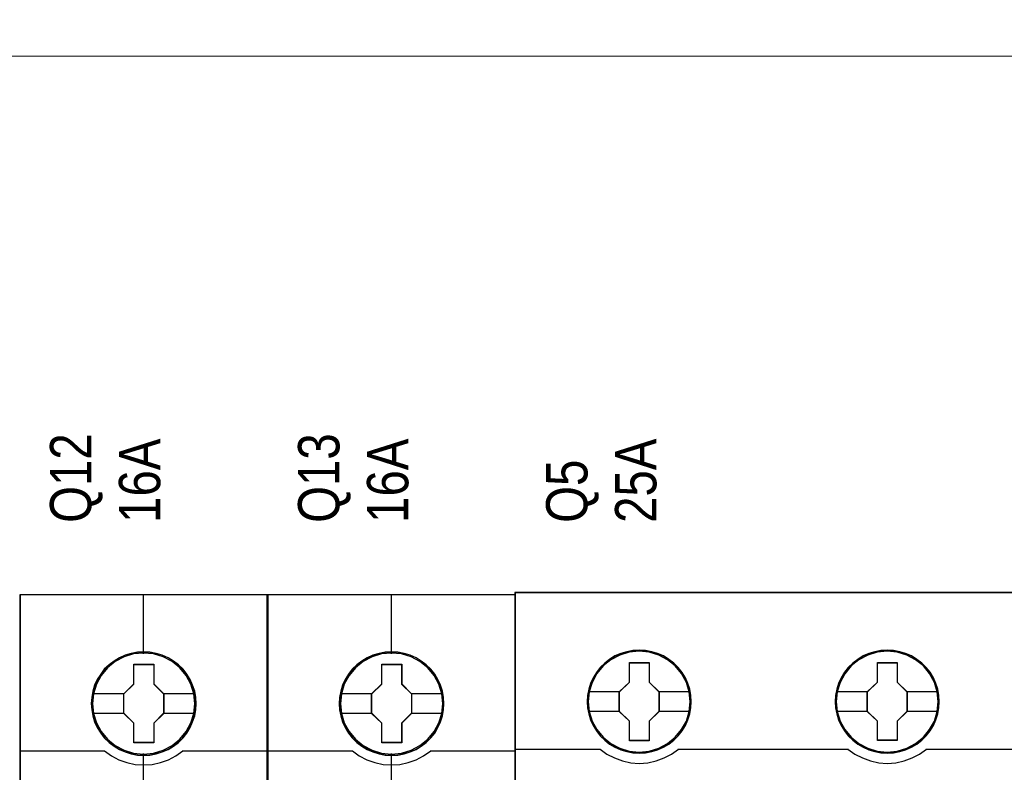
# Model space of a CAD drawing. Header units: millimetres. Extents: x -1290 to 1795, y -4192 to -1311.
# Tile 924 of 1056: x 1472 to 1486, y -2250 to -2239. Entities that reach past the tile are written whole.
import ezdxf

# ---------------------------------------------------------------- set-up
doc = ezdxf.new("R2010")
doc.units = ezdxf.units.MM
doc.layers.add('45', color=7, linetype='Continuous')
doc.layers.add('Aparatura', color=7, linetype='Continuous', lineweight=13)
doc.styles.get("Standard").update_dxf_attribs({"font": 'ARIALN.TTF', "width": 0.8})

# ---------------------------------------------------------------- blocks, each defined once
blk = doc.blocks.new('*U284')
at = {"layer": '45', "color": 7}
for points in [[(279.534515, -383.712671), (261.561536, -383.712671), (261.561536, -465.443183), (279.534515, -465.443183), (279.534515, -383.712671)], [(274.351551, -391.614663), (274.329243, -391.163266), (274.256742, -390.711869), (274.100586, -390.276986), (273.916544, -389.858618), (273.682309, -389.467775), (273.403459, -389.12097), (273.068838, -388.801689), (272.700754, -388.520942), (272.332671, -388.278729), (271.897664, -388.091564), (271.462657, -387.964953), (271.005341, -387.876876), (270.553603, -387.854856), (270.096287, -387.876876), (269.650126, -387.964953), (269.198388, -388.091564), (268.785688, -388.278729), (268.395297, -388.520942), (268.032791, -388.801689), (267.692593, -389.12097), (267.430473, -389.467775), (267.185085, -389.858618), (266.984312, -390.276986), (266.867195, -390.711869), (266.777962, -391.163266), (266.7445, -391.614663), (266.777962, -392.060555), (266.867195, -392.500942), (266.984312, -392.935825), (267.185085, -393.348688), (267.430473, -393.745036), (267.692593, -394.102851), (268.032791, -394.422132), (268.395297, -394.702878), (268.785688, -394.934082), (269.198388, -395.121246), (269.650126, -395.253363), (270.096287, -395.346945), (270.553603, -395.368964), (271.005341, -395.346945), (271.462657, -395.253363), (271.897664, -395.121246), (272.332671, -394.934082), (272.700754, -394.702878), (273.068838, -394.422132), (273.403459, -394.102851), (273.682309, -393.745036), (273.916544, -393.348688), (274.100586, -392.935825), (274.256742, -392.500942), (274.329243, -392.060555), (274.351551, -391.614663)], [(274.351551, -391.614663), (274.329243, -391.163266), (274.256742, -390.711869), (274.100586, -390.276986), (273.916544, -389.858618), (273.682309, -389.467775), (273.403459, -389.12097), (273.068838, -388.801689), (272.700754, -388.520942), (272.332671, -388.278729), (271.897664, -388.091564), (271.462657, -387.964953), (271.005341, -387.876876), (270.553603, -387.854856), (270.096287, -387.876876), (269.650126, -387.964953), (269.198388, -388.091564), (268.785688, -388.278729), (268.395297, -388.520942), (268.032791, -388.801689), (267.692593, -389.12097), (267.430473, -389.467775), (267.185085, -389.858618), (266.984312, -390.276986), (266.867195, -390.711869), (266.777962, -391.163266), (266.7445, -391.614663), (266.777962, -392.060555), (266.867195, -392.500942), (266.984312, -392.935825), (267.185085, -393.348688), (267.430473, -393.745036), (267.692593, -394.102851), (268.032791, -394.422132), (268.395297, -394.702878), (268.785688, -394.934082), (269.198388, -395.121246), (269.650126, -395.253363), (270.096287, -395.346945), (270.553603, -395.368964), (271.005341, -395.346945), (271.462657, -395.253363), (271.897664, -395.121246), (272.332671, -394.934082), (272.700754, -394.702878), (273.068838, -394.422132), (273.403459, -394.102851), (273.682309, -393.745036), (273.916544, -393.348688), (274.100586, -392.935825), (274.256742, -392.500942), (274.329243, -392.060555), (274.351551, -391.614663)], [(269.833685, -388.757986), (271.284609, -388.757986), (271.284609, -390.185941), (272.004448, -390.891648), (272.004448, -392.319604), (271.284609, -393.036338), (271.284609, -394.453267), (269.833685, -394.453267), (269.833685, -393.036338), (269.096975, -392.319604), (269.096975, -390.891648), (269.833685, -390.185941), (269.833685, -388.757986)], [(269.833685, -388.757986), (271.284609, -388.757986), (271.284609, -388.757986), (271.284609, -390.185941), (271.284609, -390.185941), (272.004448, -390.891648), (272.004448, -390.891648), (272.004448, -392.319604), (272.004448, -392.319604), (271.284609, -393.036338), (271.284609, -393.036338), (271.284609, -394.453267), (271.284609, -394.453267), (269.833685, -394.453267), (269.833685, -394.453267), (269.833685, -393.036338), (269.833685, -393.036338), (269.096975, -392.319604), (269.096975, -392.319604), (269.096975, -390.891648), (269.096975, -390.891648), (269.833685, -390.185941), (269.833685, -390.185941), (269.833685, -388.757986), (269.833685, -388.757986)], [(269.842061, -388.77594), (271.274224, -388.77594), (271.274224, -390.194892), (271.984754, -390.89615), (271.984754, -392.315102), (271.274224, -393.027317), (271.274224, -394.435312), (269.842061, -394.435312), (269.842061, -393.027317), (269.114878, -392.315102), (269.114878, -390.89615), (269.842061, -390.194892), (269.842061, -388.77594)]]:
    blk.add_lwpolyline(points, close=True, dxfattribs=at)
at = {"layer": '45', "color": 139}
for points in [[(279.534515, -383.712671), (261.561536, -383.712671), (261.561536, -465.443183), (279.534515, -465.443183), (279.534515, -383.712671)], [(274.333648, -391.61465), (274.311445, -391.16541), (274.239285, -390.71617), (274.083864, -390.283366), (273.900689, -389.866997), (273.667556, -389.478021), (273.390018, -389.132874), (273.056972, -388.815119), (272.690622, -388.535714), (272.324271, -388.294658), (271.891311, -388.108388), (271.458351, -387.982382), (271.003189, -387.894725), (270.553577, -387.872811), (270.098414, -387.894725), (269.654352, -387.982382), (269.20474, -388.108388), (268.793984, -388.294658), (268.40543, -388.535714), (268.04463, -388.815119), (267.706034, -389.132874), (267.445148, -389.478021), (267.200914, -389.866997), (267.001086, -390.283366), (266.88452, -390.71617), (266.795708, -391.16541), (266.762403, -391.61465), (266.795708, -392.058411), (266.88452, -392.496693), (267.001086, -392.929498), (267.200914, -393.340388), (267.445148, -393.734842), (267.706034, -394.090947), (268.04463, -394.408702), (268.40543, -394.688107), (268.793984, -394.918205), (269.20474, -395.104475), (269.654352, -395.23596), (270.098414, -395.329095), (270.553577, -395.351009), (271.003189, -395.329095), (271.458351, -395.23596), (271.891311, -395.104475), (272.324271, -394.918205), (272.690622, -394.688107), (273.056972, -394.408702), (273.390018, -394.090947), (273.667556, -393.734842), (273.900689, -393.340388), (274.083864, -392.929498), (274.239285, -392.496693), (274.311445, -392.058411), (274.333648, -391.61465)], [(274.262036, -391.613706), (274.183945, -390.892364), (273.977561, -390.209567), (273.637307, -389.576328), (273.16876, -389.020179), (272.610967, -388.563146), (271.969504, -388.227254), (271.272262, -388.012503), (270.547131, -387.946426), (269.821999, -388.012503), (269.124757, -388.227254), (268.488872, -388.563146), (267.925501, -389.020179), (267.456954, -389.576328), (267.1167, -390.209567), (266.910317, -390.892364), (266.832226, -391.613706), (266.910317, -392.329541), (267.1167, -393.017844), (267.456954, -393.645577), (267.925501, -394.201726), (268.488872, -394.653253), (269.124757, -394.994651), (269.821999, -395.203895), (270.547131, -395.280985), (271.272262, -395.203895), (271.969504, -394.994651), (272.610967, -394.653253), (273.16876, -394.201726), (273.637307, -393.645577), (273.977561, -393.017844), (274.183945, -392.329541), (274.262036, -391.613706)], [(274.256665, -391.608259), (274.184147, -390.892412), (273.977752, -390.209604), (273.631901, -389.570848), (273.174485, -389.01469), (272.611082, -388.563156), (271.964005, -388.221752), (271.266724, -388.012504), (270.541552, -387.946426), (269.821959, -388.012504), (269.130256, -388.221752), (268.483179, -388.563156), (267.919776, -389.01469), (267.46236, -389.570848), (267.116509, -390.209604), (266.904536, -390.892412), (266.837597, -391.608259), (266.904536, -392.324106), (267.116509, -393.012421), (267.46236, -393.640164), (267.919776, -394.201828), (268.483179, -394.653363), (269.130256, -394.98926), (269.821959, -395.204014), (270.541552, -395.275599), (271.266724, -395.204014), (271.964005, -394.98926), (272.611082, -394.653363), (273.174485, -394.201828), (273.631901, -393.640164), (273.977752, -393.012421), (274.184147, -392.324106), (274.256665, -391.608259)]]:
    blk.add_lwpolyline(points, close=True, dxfattribs=at)
at = {"layer": '45', "color": 59}
blk.add_lwpolyline([(279.514822, -383.730625), (261.57944, -383.730625), (261.57944, -465.425228), (279.514822, -465.425228), (279.514822, -383.730625)], close=True, dxfattribs=at)
at = {"layer": '45', "color": 139}
for points in [[(270.522066, -383.712671), (270.522066, -387.991313)], [(261.561536, -395.035004), (267.741706, -395.035004)], [(267.704109, -395.035004), (268.206963, -395.393203), (268.754515, -395.683174), (269.330003, -395.882174), (269.939014, -396.018631), (270.542439, -396.058431), (271.157037, -396.018631), (271.766049, -395.882174), (272.341537, -395.683174), (272.877914, -395.393203), (273.391942, -395.035004)], [(273.352555, -395.035004), (279.534515, -395.035004)], [(270.522066, -395.232507), (270.522066, -402.455747)]]:
    blk.add_lwpolyline(points, dxfattribs=at)
at = {"layer": '45', "color": 7}
for points in [[(266.816113, -390.876659), (269.134572, -390.876659)], [(271.965061, -390.876659), (274.279939, -390.876659)], [(266.816113, -392.296888), (269.134572, -392.296888)], [(271.965061, -392.296888), (274.279939, -392.296888)]]:
    blk.add_lwpolyline(points, dxfattribs=at)
blk = doc.blocks.new('*U285')
at = {"layer": '45', "color": 7}
for points in [[(297.520026, -383.712671), (279.547047, -383.712671), (279.547047, -465.443183), (297.520026, -465.443183), (297.520026, -383.712671)], [(292.337062, -391.614663), (292.314754, -391.163266), (292.242253, -390.711869), (292.086097, -390.276986), (291.902055, -389.858618), (291.66782, -389.467775), (291.38897, -389.12097), (291.054349, -388.801689), (290.686265, -388.520942), (290.318182, -388.278729), (289.883175, -388.091564), (289.448168, -387.964953), (288.990852, -387.876876), (288.539114, -387.854856), (288.081799, -387.876876), (287.635637, -387.964953), (287.183899, -388.091564), (286.7712, -388.278729), (286.380808, -388.520942), (286.018302, -388.801689), (285.678104, -389.12097), (285.415984, -389.467775), (285.170596, -389.858618), (284.969823, -390.276986), (284.852706, -390.711869), (284.763473, -391.163266), (284.730011, -391.614663), (284.763473, -392.060555), (284.852706, -392.500942), (284.969823, -392.935825), (285.170596, -393.348688), (285.415984, -393.745036), (285.678104, -394.102851), (286.018302, -394.422132), (286.380808, -394.702878), (286.7712, -394.934082), (287.183899, -395.121246), (287.635637, -395.253363), (288.081799, -395.346945), (288.539114, -395.368964), (288.990852, -395.346945), (289.448168, -395.253363), (289.883175, -395.121246), (290.318182, -394.934082), (290.686265, -394.702878), (291.054349, -394.422132), (291.38897, -394.102851), (291.66782, -393.745036), (291.902055, -393.348688), (292.086097, -392.935825), (292.242253, -392.500942), (292.314754, -392.060555), (292.337062, -391.614663)], [(292.337062, -391.614663), (292.314754, -391.163266), (292.242253, -390.711869), (292.086097, -390.276986), (291.902055, -389.858618), (291.66782, -389.467775), (291.38897, -389.12097), (291.054349, -388.801689), (290.686265, -388.520942), (290.318182, -388.278729), (289.883175, -388.091564), (289.448168, -387.964953), (288.990852, -387.876876), (288.539114, -387.854856), (288.081799, -387.876876), (287.635637, -387.964953), (287.183899, -388.091564), (286.7712, -388.278729), (286.380808, -388.520942), (286.018302, -388.801689), (285.678104, -389.12097), (285.415984, -389.467775), (285.170596, -389.858618), (284.969823, -390.276986), (284.852706, -390.711869), (284.763473, -391.163266), (284.730011, -391.614663), (284.763473, -392.060555), (284.852706, -392.500942), (284.969823, -392.935825), (285.170596, -393.348688), (285.415984, -393.745036), (285.678104, -394.102851), (286.018302, -394.422132), (286.380808, -394.702878), (286.7712, -394.934082), (287.183899, -395.121246), (287.635637, -395.253363), (288.081799, -395.346945), (288.539114, -395.368964), (288.990852, -395.346945), (289.448168, -395.253363), (289.883175, -395.121246), (290.318182, -394.934082), (290.686265, -394.702878), (291.054349, -394.422132), (291.38897, -394.102851), (291.66782, -393.745036), (291.902055, -393.348688), (292.086097, -392.935825), (292.242253, -392.500942), (292.314754, -392.060555), (292.337062, -391.614663)], [(287.819196, -388.757986), (289.27012, -388.757986), (289.27012, -390.185941), (289.989959, -390.891648), (289.989959, -392.319604), (289.27012, -393.036338), (289.27012, -394.453267), (287.819196, -394.453267), (287.819196, -393.036338), (287.082486, -392.319604), (287.082486, -390.891648), (287.819196, -390.185941), (287.819196, -388.757986)], [(287.819196, -388.757986), (289.27012, -388.757986), (289.27012, -388.757986), (289.27012, -390.185941), (289.27012, -390.185941), (289.989959, -390.891648), (289.989959, -390.891648), (289.989959, -392.319604), (289.989959, -392.319604), (289.27012, -393.036338), (289.27012, -393.036338), (289.27012, -394.453267), (289.27012, -394.453267), (287.819196, -394.453267), (287.819196, -394.453267), (287.819196, -393.036338), (287.819196, -393.036338), (287.082486, -392.319604), (287.082486, -392.319604), (287.082486, -390.891648), (287.082486, -390.891648), (287.819196, -390.185941), (287.819196, -390.185941), (287.819196, -388.757986), (287.819196, -388.757986)], [(287.829363, -388.77594), (289.261525, -388.77594), (289.261525, -390.194892), (289.972056, -390.89615), (289.972056, -392.315102), (289.261525, -393.027317), (289.261525, -394.435312), (287.829363, -394.435312), (287.829363, -393.027317), (287.10218, -392.315102), (287.10218, -390.89615), (287.829363, -390.194892), (287.829363, -388.77594)]]:
    blk.add_lwpolyline(points, close=True, dxfattribs=at)
at = {"layer": '45', "color": 139}
for points in [[(297.520026, -383.712671), (279.547047, -383.712671), (279.547047, -465.443183), (297.520026, -465.443183), (297.520026, -383.712671)], [(292.319159, -391.61465), (292.296956, -391.16541), (292.224796, -390.71617), (292.069375, -390.283366), (291.8862, -389.866997), (291.653067, -389.478021), (291.375529, -389.132874), (291.042483, -388.815119), (290.676133, -388.535714), (290.309782, -388.294658), (289.876822, -388.108388), (289.443863, -387.982382), (288.9887, -387.894725), (288.539088, -387.872811), (288.083925, -387.894725), (287.639864, -387.982382), (287.190251, -388.108388), (286.779495, -388.294658), (286.390941, -388.535714), (286.030141, -388.815119), (285.691545, -389.132874), (285.430659, -389.478021), (285.186425, -389.866997), (284.986597, -390.283366), (284.870031, -390.71617), (284.781219, -391.16541), (284.747914, -391.61465), (284.781219, -392.058411), (284.870031, -392.496693), (284.986597, -392.929498), (285.186425, -393.340388), (285.430659, -393.734842), (285.691545, -394.090947), (286.030141, -394.408702), (286.390941, -394.688107), (286.779495, -394.918205), (287.190251, -395.104475), (287.639864, -395.23596), (288.083925, -395.329095), (288.539088, -395.351009), (288.9887, -395.329095), (289.443863, -395.23596), (289.876822, -395.104475), (290.309782, -394.918205), (290.676133, -394.688107), (291.042483, -394.408702), (291.375529, -394.090947), (291.653067, -393.734842), (291.8862, -393.340388), (292.069375, -392.929498), (292.224796, -392.496693), (292.296956, -392.058411), (292.319159, -391.61465)], [(292.249337, -391.613706), (292.171246, -390.892364), (291.964862, -390.209567), (291.624608, -389.576328), (291.156062, -389.020179), (290.598268, -388.563146), (289.956806, -388.227254), (289.259564, -388.012503), (288.534432, -387.946426), (287.8093, -388.012503), (287.112059, -388.227254), (286.476174, -388.563146), (285.912802, -389.020179), (285.444256, -389.576328), (285.104002, -390.209567), (284.897618, -390.892364), (284.819527, -391.613706), (284.897618, -392.329541), (285.104002, -393.017844), (285.444256, -393.645577), (285.912802, -394.201726), (286.476174, -394.653253), (287.112059, -394.994651), (287.8093, -395.203895), (288.534432, -395.280985), (289.259564, -395.203895), (289.956806, -394.994651), (290.598268, -394.653253), (291.156062, -394.201726), (291.624608, -393.645577), (291.964862, -393.017844), (292.171246, -392.329541), (292.249337, -391.613706)], [(292.243966, -391.608259), (292.171449, -390.892412), (291.965054, -390.209604), (291.619202, -389.570848), (291.161786, -389.01469), (290.598383, -388.563156), (289.951307, -388.221752), (289.254026, -388.012504), (288.528854, -387.946426), (287.80926, -388.012504), (287.117557, -388.221752), (286.470481, -388.563156), (285.907078, -389.01469), (285.449662, -389.570848), (285.10381, -390.209604), (284.891837, -390.892412), (284.824898, -391.608259), (284.891837, -392.324106), (285.10381, -393.012421), (285.449662, -393.640164), (285.907078, -394.201828), (286.470481, -394.653363), (287.117557, -394.98926), (287.80926, -395.204014), (288.528854, -395.275599), (289.254026, -395.204014), (289.951307, -394.98926), (290.598383, -394.653363), (291.161786, -394.201828), (291.619202, -393.640164), (291.965054, -393.012421), (292.171449, -392.324106), (292.243966, -391.608259)]]:
    blk.add_lwpolyline(points, close=True, dxfattribs=at)
at = {"layer": '45', "color": 59}
blk.add_lwpolyline([(297.502123, -383.730625), (279.566741, -383.730625), (279.566741, -465.425228), (297.502123, -465.425228), (297.502123, -383.730625)], close=True, dxfattribs=at)
at = {"layer": '45', "color": 139}
for points in [[(288.509368, -383.712671), (288.509368, -387.991313)], [(279.547047, -395.035004), (285.729007, -395.035004)], [(285.68962, -395.035004), (286.192474, -395.393203), (286.740026, -395.683174), (287.315514, -395.882174), (287.924525, -396.018631), (288.52795, -396.058431), (289.142548, -396.018631), (289.75156, -395.882174), (290.327048, -395.683174), (290.863425, -395.393203), (291.377453, -395.035004)], [(291.339857, -395.035004), (297.520026, -395.035004)], [(288.509368, -395.232507), (288.509368, -402.455747)]]:
    blk.add_lwpolyline(points, dxfattribs=at)
at = {"layer": '45', "color": 7}
for points in [[(284.801624, -390.876659), (287.121873, -390.876659)], [(289.952362, -390.876659), (292.26545, -390.876659)], [(284.801624, -392.296888), (287.121873, -392.296888)], [(289.952362, -392.296888), (292.26545, -392.296888)]]:
    blk.add_lwpolyline(points, dxfattribs=at)
blk = doc.blocks.new('*U286')
at = {"layer": '45', "color": 7}
for points in [[(369.510409, -383.552872), (297.489591, -383.552872), (297.489591, -465.581435), (369.510409, -465.581435), (369.510409, -383.552872)], [(310.277816, -391.474627), (310.255424, -391.026698), (310.182652, -390.573239), (310.031509, -390.14743), (309.852376, -389.732681), (309.617265, -389.345581), (309.33737, -388.997192), (309.007095, -388.676453), (308.643232, -388.399953), (308.273772, -388.156633), (307.842734, -387.974144), (307.411697, -387.846954), (306.958268, -387.764004), (306.504839, -387.736354), (306.05141, -387.764004), (305.609177, -387.846954), (305.161346, -387.974144), (304.747102, -388.156633), (304.360848, -388.399953), (304.002583, -388.676453), (303.666709, -388.997192), (303.403609, -389.345581), (303.1629, -389.732681), (302.961376, -390.14743), (302.84382, -390.573239), (302.754254, -391.026698), (302.726264, -391.474627), (302.754254, -391.922557), (302.84382, -392.359426), (302.961376, -392.790765), (303.1629, -393.199984), (303.403609, -393.592613), (303.666709, -393.952063), (304.002583, -394.267272), (304.360848, -394.543772), (304.747102, -394.776031), (305.161346, -394.958521), (305.609177, -395.096771), (306.05141, -395.185251), (306.504839, -395.207371), (306.958268, -395.185251), (307.411697, -395.096771), (307.842734, -394.958521), (308.273772, -394.776031), (308.643232, -394.543772), (309.007095, -394.267272), (309.33737, -393.952063), (309.617265, -393.592613), (309.852376, -393.199984), (310.031509, -392.790765), (310.182652, -392.359426), (310.255424, -391.922557), (310.277816, -391.474627)], [(310.277816, -391.474627), (310.255424, -391.026698), (310.182652, -390.573239), (310.031509, -390.14743), (309.852376, -389.732681), (309.617265, -389.345581), (309.33737, -388.997192), (309.007095, -388.676453), (308.643232, -388.399953), (308.273772, -388.156633), (307.842734, -387.974144), (307.411697, -387.846954), (306.958268, -387.764004), (306.504839, -387.736354), (306.05141, -387.764004), (305.609177, -387.846954), (305.161346, -387.974144), (304.747102, -388.156633), (304.360848, -388.399953), (304.002583, -388.676453), (303.666709, -388.997192), (303.403609, -389.345581), (303.1629, -389.732681), (302.961376, -390.14743), (302.84382, -390.573239), (302.754254, -391.026698), (302.726264, -391.474627), (302.754254, -391.922557), (302.84382, -392.359426), (302.961376, -392.790765), (303.1629, -393.199984), (303.403609, -393.592613), (303.666709, -393.952063), (304.002583, -394.267272), (304.360848, -394.543772), (304.747102, -394.776031), (305.161346, -394.958521), (305.609177, -395.096771), (306.05141, -395.185251), (306.504839, -395.207371), (306.958268, -395.185251), (307.411697, -395.096771), (307.842734, -394.958521), (308.273772, -394.776031), (308.643232, -394.543772), (309.007095, -394.267272), (309.33737, -393.952063), (309.617265, -393.592613), (309.852376, -393.199984), (310.031509, -392.790765), (310.182652, -392.359426), (310.255424, -391.922557), (310.277816, -391.474627)], [(328.27944, -391.474627), (328.251451, -391.026698), (328.184278, -390.573239), (328.027542, -390.14743), (327.848415, -389.732681), (327.613311, -389.340051), (327.333425, -388.997192), (327.003159, -388.676453), (326.639308, -388.399953), (326.269858, -388.156633), (325.838834, -387.974144), (325.413407, -387.846954), (324.954394, -387.764004), (324.500978, -387.736354), (324.047563, -387.764004), (323.605343, -387.846954), (323.157525, -387.974144), (322.748892, -388.156633), (322.357051, -388.399953), (321.998797, -388.676453), (321.668532, -388.997192), (321.405439, -389.340051), (321.159139, -389.732681), (320.963219, -390.14743), (320.840069, -390.573239), (320.750506, -391.026698), (320.722517, -391.474627), (320.750506, -391.922557), (320.840069, -392.359426), (320.963219, -392.785235), (321.159139, -393.199984), (321.405439, -393.592613), (321.668532, -393.952063), (321.998797, -394.267272), (322.357051, -394.543772), (322.748892, -394.776031), (323.157525, -394.958521), (323.605343, -395.096771), (324.047563, -395.185251), (324.500978, -395.207371), (324.954394, -395.185251), (325.413407, -395.096771), (325.838834, -394.958521), (326.269858, -394.776031), (326.639308, -394.543772), (327.003159, -394.267272), (327.333425, -393.952063), (327.613311, -393.592613), (327.848415, -393.199984), (328.027542, -392.785235), (328.184278, -392.359426), (328.251451, -391.922557), (328.27944, -391.474627)], [(328.27944, -391.474627), (328.251451, -391.026698), (328.184278, -390.573239), (328.027542, -390.14743), (327.848415, -389.732681), (327.613311, -389.340051), (327.333425, -388.997192), (327.003159, -388.676453), (326.639308, -388.399953), (326.269858, -388.156633), (325.838834, -387.974144), (325.413407, -387.846954), (324.954394, -387.764004), (324.500978, -387.736354), (324.047563, -387.764004), (323.605343, -387.846954), (323.157525, -387.974144), (322.748892, -388.156633), (322.357051, -388.399953), (321.998797, -388.676453), (321.668532, -388.997192), (321.405439, -389.340051), (321.159139, -389.732681), (320.963219, -390.14743), (320.840069, -390.573239), (320.750506, -391.026698), (320.722517, -391.474627), (320.750506, -391.922557), (320.840069, -392.359426), (320.963219, -392.785235), (321.159139, -393.199984), (321.405439, -393.592613), (321.668532, -393.952063), (321.998797, -394.267272), (322.357051, -394.543772), (322.748892, -394.776031), (323.157525, -394.958521), (323.605343, -395.096771), (324.047563, -395.185251), (324.500978, -395.207371), (324.954394, -395.185251), (325.413407, -395.096771), (325.838834, -394.958521), (326.269858, -394.776031), (326.639308, -394.543772), (327.003159, -394.267272), (327.333425, -393.952063), (327.613311, -393.592613), (327.848415, -393.199984), (328.027542, -392.785235), (328.184278, -392.359426), (328.251451, -391.922557), (328.27944, -391.474627)], [(328.257956, -391.47551), (328.230126, -391.030057), (328.163336, -390.579104), (328.007491, -390.155648), (327.829382, -389.743192), (327.595615, -389.352733), (327.31732, -389.011768), (326.988932, -388.692802), (326.627149, -388.417831), (326.2598, -388.175856), (325.831227, -387.994375), (325.408219, -387.867889), (324.951816, -387.785397), (324.500978, -387.7579), (324.050141, -387.785397), (323.610436, -387.867889), (323.165164, -387.994375), (322.758854, -388.175856), (322.369242, -388.417831), (322.013024, -388.692802), (321.684637, -389.011768), (321.42304, -389.352733), (321.178141, -389.743192), (320.983334, -390.155648), (320.860885, -390.579104), (320.77183, -391.030057), (320.744001, -391.47551), (320.77183, -391.920963), (320.860885, -392.355417), (320.983334, -392.778873), (321.178141, -393.19133), (321.42304, -393.581789), (321.684637, -393.939251), (322.013024, -394.252718), (322.369242, -394.527689), (322.758854, -394.758665), (323.165164, -394.940146), (323.610436, -395.077632), (324.050141, -395.165622), (324.500978, -395.18762), (324.951816, -395.165622), (325.408219, -395.077632), (325.831227, -394.940146), (326.2598, -394.758665), (326.627149, -394.527689), (326.988932, -394.252718), (327.31732, -393.939251), (327.595615, -393.581789), (327.829382, -393.19133), (328.007491, -392.778873), (328.163336, -392.355417), (328.230126, -391.920963), (328.257956, -391.47551)], [(305.792299, -388.637688), (307.234115, -388.637688), (307.234115, -390.056199), (307.952196, -390.759914), (307.952196, -392.178425), (307.234115, -392.893221), (307.234115, -394.30065), (305.792299, -394.30065), (305.792299, -392.893221), (305.057255, -392.178425), (305.057255, -390.759914), (305.792299, -390.056199), (305.792299, -388.637688)], [(305.792299, -388.637688), (307.234115, -388.637688), (307.234115, -388.637688), (307.234115, -390.056199), (307.234115, -390.056199), (307.952196, -390.759914), (307.952196, -390.759914), (307.952196, -392.178425), (307.952196, -392.178425), (307.234115, -392.893221), (307.234115, -392.893221), (307.234115, -394.30065), (307.234115, -394.30065), (305.792299, -394.30065), (305.792299, -394.30065), (305.792299, -392.893221), (305.792299, -392.893221), (305.057255, -392.178425), (305.057255, -392.178425), (305.057255, -390.759914), (305.057255, -390.759914), (305.792299, -390.056199), (305.792299, -390.056199), (305.792299, -388.637688), (305.792299, -388.637688)], [(305.802873, -388.659234), (307.223289, -388.659234), (307.223289, -390.066951), (307.930712, -390.765311), (307.930712, -392.173028), (307.223289, -392.882385), (307.223289, -394.279104), (305.802873, -394.279104), (305.802873, -392.882385), (305.078739, -392.173028), (305.078739, -390.765311), (305.802873, -390.066951), (305.802873, -388.659234)], [(323.795538, -388.637688), (325.230812, -388.637688), (325.230812, -390.056238), (325.948449, -390.75443), (325.948449, -392.178521), (325.230812, -392.893338), (325.230812, -394.295264), (323.795538, -394.295264), (323.795538, -392.893338), (323.055298, -392.178521), (323.055298, -390.75443), (323.795538, -390.056238), (323.795538, -388.637688)], [(323.795538, -388.637688), (325.230812, -388.637688), (325.230812, -388.637688), (325.230812, -390.056238), (325.230812, -390.056238), (325.948449, -390.75443), (325.948449, -390.75443), (325.948449, -392.178521), (325.948449, -392.178521), (325.230812, -392.893338), (325.230812, -392.893338), (325.230812, -394.295264), (325.230812, -394.295264), (323.795538, -394.295264), (323.795538, -394.295264), (323.795538, -392.893338), (323.795538, -392.893338), (323.055298, -392.178521), (323.055298, -392.178521), (323.055298, -390.75443), (323.055298, -390.75443), (323.795538, -390.056238), (323.795538, -390.056238), (323.795538, -388.637688), (323.795538, -388.637688)], [(323.806028, -388.659234), (325.219986, -388.659234), (325.219986, -390.066979), (325.926965, -390.759854), (325.926965, -392.173098), (325.219986, -392.88247), (325.219986, -394.273718), (323.806028, -394.273718), (323.806028, -392.88247), (323.076782, -392.173098), (323.076782, -390.759854), (323.806028, -390.066979), (323.806028, -388.659234)]]:
    blk.add_lwpolyline(points, close=True, dxfattribs=at)
at = {"layer": '45', "color": 139}
for points in [[(369.510409, -383.552872), (297.489591, -383.552872), (297.489591, -465.581435), (369.510409, -465.581435), (369.510409, -383.552872)], [(310.211574, -391.469169), (310.138779, -390.750243), (309.931592, -390.070027), (309.584414, -389.434054), (309.125243, -388.881033), (308.565279, -388.427557), (307.92132, -388.090214), (307.226965, -387.874536), (306.504611, -387.808174), (305.782257, -387.874536), (305.093501, -388.090214), (304.449543, -388.427557), (303.883979, -388.881033), (303.424808, -389.434054), (303.08323, -390.070027), (302.870444, -390.750243), (302.803248, -391.469169), (302.870444, -392.182566), (303.08323, -392.873841), (303.424808, -393.498754), (303.883979, -394.057305), (304.449543, -394.510782), (305.093501, -394.848124), (305.782257, -395.058272), (306.504611, -395.130165), (307.226965, -395.058272), (307.92132, -394.848124), (308.565279, -394.510782), (309.125243, -394.057305), (309.584414, -393.498754), (309.931592, -392.873841), (310.138779, -392.182566), (310.211574, -391.469169)], [(328.207827, -391.474556), (328.135051, -390.755629), (327.927921, -390.069884), (327.586436, -389.43944), (327.121792, -388.88089), (326.561981, -388.427413), (325.923795, -388.09007), (325.224031, -387.879923), (324.501874, -387.81356), (323.779716, -387.879923), (323.08555, -388.09007), (322.447365, -388.427413), (321.887553, -388.88089), (321.422909, -389.43944), (321.075826, -390.069884), (320.868696, -390.755629), (320.79592, -391.474556), (320.868696, -392.187952), (321.075826, -392.873697), (321.422909, -393.504141), (321.887553, -394.057161), (322.447365, -394.510638), (323.08555, -394.84798), (323.779716, -395.063658), (324.501874, -395.135551), (325.224031, -395.063658), (325.923795, -394.84798), (326.561981, -394.510638), (327.121792, -394.057161), (327.586436, -393.504141), (327.927921, -392.873697), (328.135051, -392.187952), (328.207827, -391.474556)], [(328.207827, -391.469169), (328.129451, -390.750243), (327.922314, -390.070027), (327.580819, -389.434054), (327.121759, -388.881033), (326.56193, -388.427557), (325.918127, -388.090214), (325.218341, -387.874536), (324.50176, -387.808174), (323.779581, -387.874536), (323.085393, -388.090214), (322.447188, -388.427557), (321.881761, -388.881033), (321.422701, -389.434054), (321.081205, -390.070027), (320.868471, -390.750243), (320.801291, -391.469169), (320.868471, -392.182566), (321.081205, -392.873841), (321.422701, -393.498754), (321.881761, -394.057305), (322.447188, -394.510782), (323.085393, -394.848124), (323.779581, -395.058272), (324.50176, -395.130165), (325.218341, -395.058272), (325.918127, -394.848124), (326.56193, -394.510782), (327.121759, -394.057305), (327.580819, -393.498754), (327.922314, -392.873841), (328.129451, -392.182566), (328.207827, -391.469169)]]:
    blk.add_lwpolyline(points, close=True, dxfattribs=at)
at = {"layer": '45', "color": 59}
for points in [[(369.488925, -383.574418), (297.511075, -383.574418), (297.511075, -465.55989), (369.488925, -465.55989), (369.488925, -383.574418)], [(310.256332, -391.47551), (310.234068, -391.030057), (310.161709, -390.579104), (310.011426, -390.155648), (309.833313, -389.743192), (309.59954, -389.358232), (309.321238, -389.011768), (308.992841, -388.692802), (308.631049, -388.417831), (308.263691, -388.175856), (307.835106, -387.994375), (307.406521, -387.867889), (306.955672, -387.785397), (306.504823, -387.7579), (306.053974, -387.785397), (305.614257, -387.867889), (305.168974, -387.994375), (304.757087, -388.175856), (304.373031, -388.417831), (304.016804, -388.692802), (303.682842, -389.011768), (303.421238, -389.358232), (303.181899, -389.743192), (302.981522, -390.155648), (302.864635, -390.579104), (302.775578, -391.030057), (302.747748, -391.47551), (302.775578, -391.920963), (302.864635, -392.355417), (302.981522, -392.784372), (303.181899, -393.19133), (303.421238, -393.581789), (303.682842, -393.939251), (304.016804, -394.252718), (304.373031, -394.527689), (304.757087, -394.758665), (305.168974, -394.940146), (305.614257, -395.077632), (306.053974, -395.165622), (306.504823, -395.18762), (306.955672, -395.165622), (307.406521, -395.077632), (307.835106, -394.940146), (308.263691, -394.758665), (308.631049, -394.527689), (308.992841, -394.252718), (309.321238, -393.939251), (309.59954, -393.581789), (309.833313, -393.19133), (310.011426, -392.784372), (310.161709, -392.355417), (310.234068, -391.920963), (310.256332, -391.47551)]]:
    blk.add_lwpolyline(points, close=True, dxfattribs=at)
at = {"layer": '45', "color": 7}
for points in [[(302.797877, -390.743793), (305.102013, -390.743793)], [(307.907438, -390.743793), (310.211574, -390.743793)], [(320.79592, -390.738406), (323.098266, -390.738406)], [(325.903691, -390.738406), (328.207827, -390.738406)], [(302.797877, -392.151454), (305.102013, -392.151454)], [(307.907438, -392.151454), (310.211574, -392.151454)], [(320.79592, -392.151454), (323.098266, -392.151454)], [(325.903691, -392.151454), (328.207827, -392.151454)]]:
    blk.add_lwpolyline(points, dxfattribs=at)
at = {"layer": '45', "color": 139}
for points in [[(297.489591, -394.911115), (303.705567, -394.911115)], [(303.660809, -394.911115), (304.160016, -395.26734), (304.709705, -395.554617), (305.287439, -395.772949), (305.893218, -395.899351), (306.498997, -395.945315), (307.121604, -395.899351), (307.727383, -395.772949), (308.305117, -395.554617), (308.849197, -395.26734), (309.354013, -394.911115)], [(309.309255, -394.911115), (321.696449, -394.911115)], [(321.651691, -394.911115), (322.156486, -395.26734), (322.700543, -395.554617), (323.278253, -395.772949), (323.889616, -395.899351), (324.49537, -395.945315), (325.11795, -395.899351), (325.723704, -395.772949), (326.301414, -395.554617), (326.845471, -395.26734), (327.350266, -394.911115)], [(327.307298, -394.911115), (339.694492, -394.911115)]]:
    blk.add_lwpolyline(points, dxfattribs=at)

msp = doc.modelspace()

# ---------------------------------------------------------------- linework, layer by layer
at = {"layer": 'Aparatura', "color": 7, "lineweight": 13}
for points in [[(1416.071, -2239.272), (1526.987, -2239.272), (1526.987, -2139.317), (1417.158, -2139.317), (1417.07, -2139.317), (1416.071, -2139.317), (1416.071, -2239.272)], [(1526.987, -2239.272), (1416.071, -2239.272), (1416.071, -2339.228), (1526.987, -2339.228), (1526.987, -2239.272)]]:
    msp.add_lwpolyline(points, close=True, dxfattribs=at)
msp.add_lwpolyline([(1416.071, -2239.272), (1526.987, -2239.272)], dxfattribs=at)

# ---------------------------------------------------------------- block references
ref = msp.add_blockref('*U284', (1419.293, -2170.341), dxfattribs=dict(at, xscale=0.2, yscale=0.2, zscale=0.2))
ref.add_attrib('Oznaczenie', 'Q12', (1472.643, -2246.041), dxfattribs={"layer": '0', "height": 0.6, "rotation": 90, "flags": 2})
ref.add_attrib('Pr¹d znamionowy', '16A', (1473.643, -2246.041), dxfattribs={"layer": '0', "height": 0.6, "rotation": 90, "flags": 2})
ref = msp.add_blockref('*U285', (1419.293, -2170.341), dxfattribs=dict(at, xscale=0.2, yscale=0.2, zscale=0.2))
ref.add_attrib('Oznaczenie', 'Q13', (1476.243, -2246.041), dxfattribs={"layer": '0', "height": 0.6, "rotation": 90, "flags": 2})
ref.add_attrib('Pr¹d znamionowy', '16A', (1477.243, -2246.041), dxfattribs={"layer": '0', "height": 0.6, "rotation": 90, "flags": 2})
ref = msp.add_blockref('*U286', (1419.293, -2170.341), dxfattribs=dict(at, xscale=0.2, yscale=0.2, zscale=0.2))
ref.add_attrib('Oznaczenie', 'Q5', (1479.843, -2246.041), dxfattribs={"layer": '0', "height": 0.6, "rotation": 90, "flags": 2})
ref.add_attrib('Pr¹d znamionowy', '25A', (1480.843, -2246.041), dxfattribs={"layer": '0', "height": 0.6, "rotation": 90, "flags": 2})

doc.saveas('drawing.dxf')
